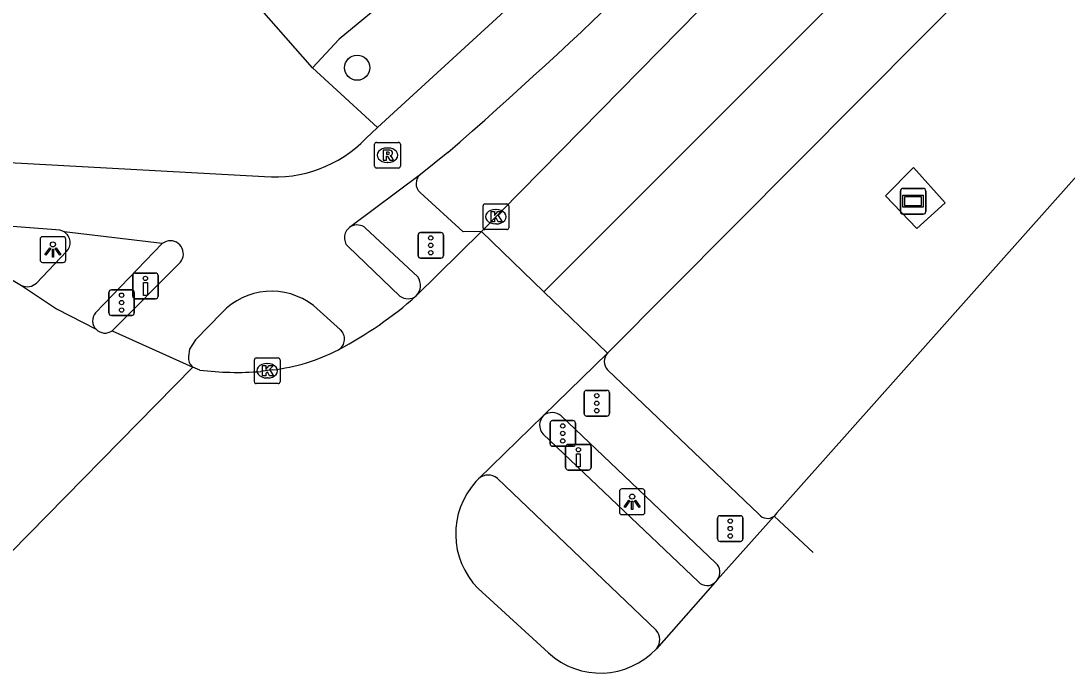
# Model space of a CAD drawing. Extents: x 159040 to 160094, y 381214 to 382518.
# Drawn here: x 159530.64 to 159571.35, y 381572.9 to 381598.29 of the extents above; entities that cross this region are included whole.
import ezdxf

# ---------------------------------------------------------------- set-up
doc = ezdxf.new("R2010")
doc.units = 0
for name, color, linetype in [('IMGEO_Berm_groen', 7, 'Continuous'), ('IMGEO_Boom', 7, 'Continuous'), ('IMGEO_Drukknoppaal', 7, 'Continuous'), ('IMGEO_Fietspad_gesloten', 7, 'Continuous'), ('IMGEO_Kolk', 7, 'Continuous'), ('IMGEO_Lichtpunt', 7, 'Continuous'), ('IMGEO_Reclamebord', 7, 'Continuous'), ('IMGEO_Rijbaan_lokaal_gesloten', 7, 'Continuous'), ('IMGEO_Rijbaan_regionaal_gesloten', 7, 'Continuous'), ('IMGEO_Rioolput', 7, 'Continuous'), ('IMGEO_Verkeersregelinstallatiepaal', 7, 'Continuous'), ('IMGEO_Voetpad_open', 7, 'Continuous')]:
    doc.layers.add(name, color=color, linetype=linetype)

msp = doc.modelspace()

# ---------------------------------------------------------------- linework, layer by layer
at = {"layer": 'IMGEO_Berm_groen'}
msp.add_lwpolyline([(159566.606, 381591.211), (159565.497, 381590.214), (159564.277, 381591.477), (159565.376, 381592.583), (159566.606, 381591.211)], dxfattribs=at)
at = {"layer": 'IMGEO_Boom'}
msp.add_circle((159543.723, 381596.468), 0.489, dxfattribs=at)
at = {"layer": 'IMGEO_Drukknoppaal'}
for p, q in [((159534.987, 381587.576), (159534.987, 381588.376)), ((159534.987, 381588.376), (159534.987, 381587.576)), ((159535.087, 381588.476), (159535.877, 381588.476)), ((159535.877, 381588.476), (159535.087, 381588.476)), ((159535.977, 381588.376), (159535.977, 381587.576)), ((159535.977, 381587.576), (159535.977, 381588.376)), ((159535.877, 381587.476), (159535.087, 381587.476)), ((159535.087, 381587.476), (159535.877, 381587.476)), ((159551.835, 381580.907), (159551.835, 381581.707)), ((159551.835, 381581.707), (159551.835, 381580.907)), ((159551.935, 381581.807), (159552.725, 381581.807)), ((159552.725, 381581.807), (159551.935, 381581.807)), ((159552.825, 381581.707), (159552.825, 381580.907)), ((159552.825, 381580.907), (159552.825, 381581.707)), ((159552.725, 381580.807), (159551.935, 381580.807)), ((159551.935, 381580.807), (159552.725, 381580.807))]:
    msp.add_line(p, q, dxfattribs=at)
for points in [[(159535.557, 381588.101), (159535.557, 381587.601), (159535.407, 381587.601), (159535.407, 381588.101), (159535.557, 381588.101)], [(159552.405, 381581.432), (159552.405, 381580.932), (159552.255, 381580.932), (159552.255, 381581.432), (159552.405, 381581.432)]]:
    msp.add_lwpolyline(points, dxfattribs=at)
for centre in [(159535.482, 381588.266), (159552.33, 381581.597)]:
    msp.add_circle(centre, 0.085, dxfattribs=at)
for centre, start, end in [((159535.087, 381588.376), 90, 180), ((159535.087, 381588.376), 90, 180), ((159535.877, 381588.376), 0, 90), ((159535.877, 381588.376), 360, 90), ((159535.087, 381587.576), 180, 270), ((159535.087, 381587.576), 180, 270), ((159535.877, 381587.576), 270, 0), ((159535.877, 381587.576), 270, 0), ((159551.935, 381581.707), 90, 180), ((159551.935, 381581.707), 90, 180), ((159552.725, 381581.707), 0, 90), ((159552.725, 381581.707), 360, 90), ((159551.935, 381580.907), 180, 270), ((159551.935, 381580.907), 180, 270), ((159552.725, 381580.907), 270, 0), ((159552.725, 381580.907), 270, 0)]:
    msp.add_arc(centre, 0.1, start, end, dxfattribs=at)
at = {"layer": 'IMGEO_Fietspad_gesloten'}
for points in [[(159544.509, 381594.138), (159551.154, 381600.241), (159553.852, 381602.863), (159558.941, 381607.909), (159565.184, 381614.452), (159576.437, 381626.443)], [(159544.059, 381593.709), (159544.509, 381594.138)], [(159547.255, 381593.166), (159546.181, 381592.313)], [(159528.038, 381592.89), (159540.118, 381592.233)], [(159546.181, 381592.313), (159543.475, 381590.281)], [(159532.324, 381590.074), (159532.17, 381590.14), (159528.443, 381590.431)], [(159536.134, 381589.625), (159532.324, 381590.074)], [(159536.293, 381589.709), (159536.134, 381589.625)], [(159543.371, 381589.503), (159545.384, 381587.579)], [(159534.191, 381586.231), (159536.843, 381588.897)], [(159538.45, 381586.924), (159537.427, 381585.878), (159537.195, 381585.514), (159537.163, 381585.233)], [(159543.068, 381586.269), (159542.018, 381587.208)], [(159550.956, 381582.201), (159557, 381576.454)], [(159555.364, 381574.571), (159549.184, 381580.478)]]:
    msp.add_lwpolyline(points, dxfattribs=at)
for centre, radius, start, end in [((159407.212, 381752.978), 212.49, 311.22795, 316.72379), ((159540.526, 381597.143), 4.926, 265.2475, 315.8168), ((159543.723, 381589.852), 0.496, 120.0691, 224.703), ((159536.447, 381589.221), 0.512, 320.6627, 107.56), ((159540.389, 381585.12), 2.648, 52.0386, 137.0633), ((159545.7, 381587.997), 0.524, 232.9169, 308.1573), ((159542.745, 381585.905), 0.486, 301.8392, 48.4505), ((159537.632, 381585.17), 0.473, 172.341, 229.5705), ((159551.369, 381582.556), 0.545, 136.5629, 220.6082), ((159548.823, 381580.064), 0.549, 48.9328, 133.396), ((159557.333, 381576.771), 0.46, 223.5494, 314.3515), ((159554.934, 381574.206), 0.564, 321.2672, 40.3287)]:
    msp.add_arc(centre, radius, start, end, dxfattribs=at)
at = {"layer": 'IMGEO_Kolk'}
for p, q in [((159548.621, 381590.241), (159548.621, 381591.093)), ((159548.696, 381591.167), (159549.548, 381591.167)), ((159549.622, 381591.093), (159549.622, 381590.241)), ((159549.109, 381590.947), (159549.134, 381590.947)), ((159549.548, 381590.167), (159548.696, 381590.167)), ((159549.132, 381590.387), (159549.107, 381590.387)), ((159539.723, 381584.245), (159539.723, 381585.097)), ((159539.798, 381585.171), (159540.65, 381585.171)), ((159540.211, 381584.951), (159540.236, 381584.951)), ((159540.724, 381585.097), (159540.724, 381584.245)), ((159540.65, 381584.171), (159539.798, 381584.171)), ((159540.234, 381584.391), (159540.209, 381584.391))]:
    msp.add_line(p, q, dxfattribs=at)
for points in [[(159548.621, 381590.241), (159548.621, 381591.093)], [(159548.696, 381591.167), (159549.548, 381591.167)], [(159549.622, 381591.093), (159549.622, 381590.241)], [(159548.942, 381590.867), (159549.065, 381590.867), (159549.065, 381590.716), (159549.195, 381590.867), (159549.359, 381590.867), (159549.213, 381590.716), (159549.366, 381590.467), (159549.214, 381590.467), (159549.129, 381590.631), (159549.065, 381590.564), (159549.065, 381590.467), (159548.942, 381590.467), (159548.942, 381590.867)], [(159549.548, 381590.167), (159548.696, 381590.167)], [(159539.723, 381584.245), (159539.723, 381585.097)], [(159539.798, 381585.171), (159540.65, 381585.171)], [(159540.724, 381585.097), (159540.724, 381584.245)], [(159540.044, 381584.871), (159540.167, 381584.871), (159540.167, 381584.72), (159540.297, 381584.871), (159540.461, 381584.871), (159540.315, 381584.72), (159540.468, 381584.471), (159540.316, 381584.471), (159540.231, 381584.635), (159540.167, 381584.568), (159540.167, 381584.471), (159540.044, 381584.471), (159540.044, 381584.871)], [(159540.65, 381584.171), (159539.798, 381584.171)]]:
    msp.add_lwpolyline(points, dxfattribs=at)
for centre, start, end in [((159548.698, 381591.091), 91.552, 178.448), ((159548.698, 381591.091), 91.552, 178.448), ((159549.546, 381591.091), 1.552, 88.448), ((159549.546, 381591.091), 1.552, 88.448), ((159548.698, 381590.243), 181.552, 268.448), ((159548.698, 381590.243), 181.552, 268.448), ((159549.546, 381590.243), 271.552, 358.448), ((159549.546, 381590.243), 271.552, 358.448), ((159539.8, 381585.095), 91.552, 178.448), ((159539.8, 381585.095), 91.552, 178.448), ((159540.648, 381585.095), 1.552, 88.448), ((159540.648, 381585.095), 1.552, 88.448), ((159539.8, 381584.247), 181.552, 268.448), ((159539.8, 381584.247), 181.552, 268.448), ((159540.648, 381584.247), 271.552, 358.448), ((159540.648, 381584.247), 271.552, 358.448)]:
    msp.add_arc(centre, 0.0765, start, end, dxfattribs=at)
for centre, major_axis, ratio, start_param, end_param in [((159549.108, 381590.667), (-0.387, 0.002), 0.722429, 4.712389, 7.853982), ((159549.133, 381590.667), (-0.39, 0.002), 0.717154, 1.570796, 4.712389), ((159540.21, 381584.671), (-0.387, 0.002), 0.722429, 4.712389, 7.853982), ((159540.235, 381584.671), (-0.39, 0.002), 0.717154, 1.570796, 4.712389)]:
    msp.add_ellipse(centre, major_axis=major_axis, ratio=ratio, start_param=start_param, end_param=end_param, dxfattribs=at)
at = {"layer": 'IMGEO_Lichtpunt'}
for p, q in [((159531.385, 381589.793), (159531.385, 381588.986)), ((159531.385, 381589.793), (159531.385, 381588.986)), ((159532.287, 381589.888), (159531.479, 381589.888)), ((159532.287, 381589.888), (159531.479, 381589.888)), ((159532.381, 381588.986), (159532.381, 381589.793)), ((159532.381, 381588.986), (159532.381, 381589.793)), ((159531.479, 381588.892), (159532.287, 381588.892)), ((159531.479, 381588.892), (159532.287, 381588.892)), ((159554.828, 381580.071), (159554.02, 381580.071)), ((159554.828, 381580.071), (159554.02, 381580.071)), ((159553.926, 381579.976), (159553.926, 381579.169)), ((159553.926, 381579.976), (159553.926, 381579.169)), ((159554.922, 381579.169), (159554.922, 381579.976)), ((159554.922, 381579.169), (159554.922, 381579.976)), ((159554.02, 381579.075), (159554.828, 381579.075)), ((159554.02, 381579.075), (159554.828, 381579.075))]:
    msp.add_line(p, q, dxfattribs=at)
for points in [[(159531.759, 381589.457), (159531.798, 381589.429), (159531.61, 381589.167), (159531.572, 381589.194), (159531.759, 381589.457)], [(159531.861, 381589.409), (159531.908, 381589.409), (159531.908, 381589.087), (159531.861, 381589.087), (159531.861, 381589.409)], [(159531.971, 381589.429), (159532.009, 381589.456), (159532.196, 381589.194), (159532.157, 381589.166), (159531.971, 381589.429)], [(159554.3, 381579.64), (159554.339, 381579.612), (159554.151, 381579.35), (159554.113, 381579.377), (159554.3, 381579.64)], [(159554.402, 381579.592), (159554.449, 381579.592), (159554.449, 381579.27), (159554.402, 381579.27), (159554.402, 381579.592)], [(159554.512, 381579.612), (159554.55, 381579.639), (159554.737, 381579.377), (159554.698, 381579.349), (159554.512, 381579.612)]]:
    msp.add_lwpolyline(points, dxfattribs=at)
for centre in [(159531.884, 381589.591), (159554.425, 381579.774)]:
    msp.add_circle(centre, 0.0994, dxfattribs=at)
for centre, start, end in [((159531.479, 381589.793), 90, 180), ((159531.479, 381589.793), 90, 180), ((159532.287, 381589.793), 0, 90), ((159532.287, 381589.793), 0, 90), ((159531.479, 381588.986), 180, 270), ((159531.479, 381588.986), 180, 270), ((159532.287, 381588.986), 270, 0), ((159532.287, 381588.986), 270, 360), ((159554.02, 381579.976), 90, 180), ((159554.02, 381579.976), 90, 180), ((159554.828, 381579.976), 0, 90), ((159554.828, 381579.976), 0, 90), ((159554.02, 381579.169), 180, 270), ((159554.02, 381579.169), 180, 270), ((159554.828, 381579.169), 270, 0), ((159554.828, 381579.169), 270, 360)]:
    msp.add_arc(centre, 0.0946, start, end, dxfattribs=at)
at = {"layer": 'IMGEO_Reclamebord'}
for p, q in [((159564.861, 381590.869), (159564.861, 381591.669)), ((159564.861, 381591.669), (159564.861, 381590.869)), ((159564.961, 381591.769), (159565.751, 381591.769)), ((159565.751, 381591.769), (159564.961, 381591.769)), ((159565.851, 381591.669), (159565.851, 381590.869)), ((159565.851, 381590.869), (159565.851, 381591.669)), ((159565.751, 381590.769), (159564.961, 381590.769)), ((159564.961, 381590.769), (159565.751, 381590.769))]:
    msp.add_line(p, q, dxfattribs=at)
for points in [[(159564.962, 381591.501), (159565.75, 381591.501), (159565.75, 381591.037), (159564.962, 381591.037), (159564.962, 381591.501)], [(159565.027, 381591.436), (159565.027, 381591.102), (159565.685, 381591.102), (159565.685, 381591.436), (159565.027, 381591.436)]]:
    msp.add_lwpolyline(points, dxfattribs=at)
for centre, start, end in [((159564.961, 381591.669), 90, 180), ((159564.961, 381591.669), 90, 180), ((159565.751, 381591.669), 0, 90), ((159565.751, 381591.669), 360, 90), ((159564.961, 381590.869), 180, 270), ((159564.961, 381590.869), 180, 270), ((159565.751, 381590.869), 270, 0), ((159565.751, 381590.869), 270, 0)]:
    msp.add_arc(centre, 0.1, start, end, dxfattribs=at)
at = {"layer": 'IMGEO_Rijbaan_lokaal_gesloten'}
for points in [[(159528.143, 381589.487), (159530.665, 381587.988)], [(159530.665, 381587.988), (159532.018, 381587.087), (159533.561, 381586.287)], [(159534.191, 381586.231), (159537.325, 381584.81)]]:
    msp.add_lwpolyline(points, dxfattribs=at)
msp.add_arc((159533.908, 381586.616), 0.478, 223.5176, 306.3232, dxfattribs=at)
at = {"layer": 'IMGEO_Rijbaan_regionaal_gesloten'}
for points in [[(159550.989, 381587.747), (159574.896, 381611.663), (159586.667, 381624.085), (159600.138, 381638.3), (159630.229, 381670.866), (159648.315, 381690.343), (159678.405, 381722.986), (159710.343, 381757.399), (159745.744, 381795.892), (159750.398, 381800.912), (159785.146, 381838.389), (159826.472, 381884.273), (159839.399, 381899.421)], [(159841.852, 381897.063), (159823.914, 381875.971), (159819.971, 381871.423), (159815.888, 381866.888), (159752.856, 381798.613), (159599.558, 381632.564), (159592.645, 381625.218), (159589.007, 381621.449), (159578.07, 381610.115), (159553.466, 381585.359)], [(159791.175, 381831.318), (159757.203, 381794.546), (159670.38, 381700.568), (159617.338, 381643.288), (159599.599, 381623.605), (159593.339, 381616.569), (159585.926, 381608.237), (159560.056, 381579.137), (159559.945, 381579.013)], [(159548.557, 381590.096), (159577.828, 381619.868), (159584.212, 381626.557), (159584.336, 381626.71), (159584.722, 381627.184), (159584.829, 381627.362)], [(159548.557, 381590.096), (159546.024, 381587.585)], [(159550.989, 381587.747), (159548.557, 381590.096)], [(159553.466, 381585.359), (159550.989, 381587.747)], [(159550.974, 381582.93), (159553.466, 381585.359)], [(159537.325, 381584.81), (159529.519, 381576.877)], [(159537.601, 381584.699), (159537.325, 381584.81)], [(159540.42, 381584.705), (159539.97, 381584.643)], [(159548.446, 381580.463), (159550.974, 381582.93)], [(159548.346, 381580.36), (159548.446, 381580.463)], [(159559.945, 381579.013), (159557.749, 381576.549)], [(159559.945, 381579.013), (159561.472, 381577.6)], [(159557.655, 381576.442), (159555.374, 381573.853)], [(159557.749, 381576.549), (159557.655, 381576.442)], [(159551.162, 381573.687), (159548.426, 381576.199)]]:
    msp.add_lwpolyline(points, dxfattribs=at)
for centre, radius, start, end in [((159535.407, 381599.686), 16.098, 298.1499, 311.2621), ((159539.546, 381592.202), 7.548, 276.651, 297.2517), ((159539.066, 381596.531), 11.923, 262.9425, 274.3492), ((159550.579, 381578.322), 3.023, 137.6035, 224.5993), ((159553.184, 381575.905), 3.001, 227.6446, 316.8692)]:
    msp.add_arc(centre, radius, start, end, dxfattribs=at)
at = {"layer": 'IMGEO_Rioolput'}
for p, q in [((159544.403, 381592.637), (159544.403, 381593.489)), ((159544.478, 381593.563), (159545.33, 381593.563)), ((159545.404, 381593.489), (159545.404, 381592.637)), ((159544.891, 381593.343), (159544.916, 381593.343)), ((159544.914, 381592.783), (159544.889, 381592.783)), ((159545.33, 381592.563), (159544.478, 381592.563))]:
    msp.add_line(p, q, dxfattribs=at)
for points in [[(159544.403, 381592.637), (159544.403, 381593.489)], [(159544.478, 381593.563), (159545.33, 381593.563)], [(159545.404, 381593.489), (159545.404, 381592.637)], [(159544.992, 381593.261), (159544.74, 381593.263), (159544.74, 381592.863)], [(159544.74, 381592.863), (159544.864, 381592.863), (159544.864, 381593.025), (159544.875, 381593.025)], [(159544.918, 381593.182), (159544.864, 381593.182), (159544.864, 381593.101)], [(159544.864, 381593.101), (159544.916, 381593.101)], [(159544.922, 381592.996), (159544.993, 381592.863), (159545.133, 381592.863), (159545.068, 381592.989)], [(159545.33, 381592.563), (159544.478, 381592.563)]]:
    msp.add_lwpolyline(points, dxfattribs=at)
for centre, radius, start, end in [((159544.48, 381593.487), 0.0765, 91.552, 178.448), ((159544.48, 381593.487), 0.0765, 91.552, 178.448), ((159545.328, 381593.487), 0.0765, 1.552, 88.448), ((159545.328, 381593.487), 0.0765, 1.552, 88.448), ((159544.874, 381592.972), 0.0533, 26.0293, 88.6989), ((159544.9, 381593.29), 0.19, 274.7715, 282.9687), ((159544.924, 381593.086), 0.0964, 77.0061, 93.1865), ((159544.938, 381593.143), 0.0378, 276.6634, 79.6772), ((159544.991, 381593.151), 0.109, 350.3612, 89.416), ((159544.989, 381593.151), 0.112, 277.5842, 350.9817), ((159544.973, 381592.936), 0.108, 29.5134, 73.7905), ((159544.48, 381592.639), 0.0765, 181.552, 268.448), ((159544.48, 381592.639), 0.0765, 181.552, 268.448), ((159545.328, 381592.639), 0.0765, 271.552, 358.448), ((159545.328, 381592.639), 0.0765, 271.552, 358.448)]:
    msp.add_arc(centre, radius, start, end, dxfattribs=at)
for centre, major_axis, ratio, start_param, end_param in [((159544.89, 381593.063), (-0.387, 0.002), 0.722429, 4.712389, 7.853982), ((159544.915, 381593.063), (-0.39, 0.002), 0.717154, 1.570796, 4.712389)]:
    msp.add_ellipse(centre, major_axis=major_axis, ratio=ratio, start_param=start_param, end_param=end_param, dxfattribs=at)
at = {"layer": 'IMGEO_Verkeersregelinstallatiepaal'}
for p, q in [((159546.09, 381589.154), (159546.09, 381589.954)), ((159546.09, 381589.954), (159546.09, 381589.154)), ((159546.19, 381590.054), (159546.98, 381590.054)), ((159546.98, 381590.054), (159546.19, 381590.054)), ((159547.08, 381589.954), (159547.08, 381589.154)), ((159547.08, 381589.154), (159547.08, 381589.954)), ((159546.98, 381589.054), (159546.19, 381589.054)), ((159546.19, 381589.054), (159546.98, 381589.054)), ((159534.061, 381586.923), (159534.061, 381587.723)), ((159534.061, 381587.723), (159534.061, 381586.923)), ((159534.161, 381587.823), (159534.951, 381587.823)), ((159534.951, 381587.823), (159534.161, 381587.823)), ((159535.051, 381587.723), (159535.051, 381586.923)), ((159535.051, 381586.923), (159535.051, 381587.723)), ((159534.951, 381586.823), (159534.161, 381586.823)), ((159534.161, 381586.823), (159534.951, 381586.823)), ((159552.55, 381583.008), (159552.55, 381583.808)), ((159552.55, 381583.808), (159552.55, 381583.008)), ((159552.65, 381583.908), (159553.44, 381583.908)), ((159553.44, 381583.908), (159552.65, 381583.908)), ((159553.54, 381583.808), (159553.54, 381583.008)), ((159553.54, 381583.008), (159553.54, 381583.808)), ((159553.44, 381582.908), (159552.65, 381582.908)), ((159552.65, 381582.908), (159553.44, 381582.908)), ((159551.229, 381581.832), (159551.229, 381582.632)), ((159551.229, 381582.632), (159551.229, 381581.832)), ((159551.329, 381582.732), (159552.119, 381582.732)), ((159552.119, 381582.732), (159551.329, 381582.732)), ((159552.219, 381582.632), (159552.219, 381581.832)), ((159552.219, 381581.832), (159552.219, 381582.632)), ((159552.119, 381581.732), (159551.329, 381581.732)), ((159551.329, 381581.732), (159552.119, 381581.732)), ((159557.746, 381578.13), (159557.746, 381578.93)), ((159557.746, 381578.93), (159557.746, 381578.13)), ((159557.846, 381579.03), (159558.636, 381579.03)), ((159558.636, 381579.03), (159557.846, 381579.03)), ((159558.736, 381578.93), (159558.736, 381578.13)), ((159558.736, 381578.13), (159558.736, 381578.93)), ((159558.636, 381578.03), (159557.846, 381578.03)), ((159557.846, 381578.03), (159558.636, 381578.03))]:
    msp.add_line(p, q, dxfattribs=at)
for centre in [(159546.585, 381589.844), (159546.585, 381589.554), (159546.585, 381589.264), (159534.556, 381587.613), (159534.556, 381587.323), (159534.556, 381587.033), (159553.045, 381583.698), (159553.045, 381583.408), (159553.045, 381583.118), (159551.724, 381582.522), (159551.724, 381582.232), (159551.724, 381581.942), (159558.241, 381578.82), (159558.241, 381578.53), (159558.241, 381578.24)]:
    msp.add_circle(centre, 0.085, dxfattribs=at)
for centre, start, end in [((159546.19, 381589.954), 90, 180), ((159546.19, 381589.954), 90, 180), ((159546.98, 381589.954), 0, 90), ((159546.98, 381589.954), 360, 90), ((159546.19, 381589.154), 180, 270), ((159546.19, 381589.154), 180, 270), ((159546.98, 381589.154), 270, 0), ((159546.98, 381589.154), 270, 0), ((159534.161, 381587.723), 90, 180), ((159534.161, 381587.723), 90, 180), ((159534.951, 381587.723), 0, 90), ((159534.951, 381587.723), 360, 90), ((159534.161, 381586.923), 180, 270), ((159534.161, 381586.923), 180, 270), ((159534.951, 381586.923), 270, 0), ((159534.951, 381586.923), 270, 0), ((159552.65, 381583.808), 90, 180), ((159552.65, 381583.808), 90, 180), ((159553.44, 381583.808), 0, 90), ((159553.44, 381583.808), 360, 90), ((159552.65, 381583.008), 180, 270), ((159552.65, 381583.008), 180, 270), ((159553.44, 381583.008), 270, 0), ((159553.44, 381583.008), 270, 0), ((159551.329, 381582.632), 90, 180), ((159551.329, 381582.632), 90, 180), ((159552.119, 381582.632), 0, 90), ((159552.119, 381582.632), 360, 90), ((159551.329, 381581.832), 180, 270), ((159551.329, 381581.832), 180, 270), ((159552.119, 381581.832), 270, 0), ((159552.119, 381581.832), 270, 0), ((159557.846, 381578.93), 90, 180), ((159557.846, 381578.93), 90, 180), ((159558.636, 381578.93), 0, 90), ((159558.636, 381578.93), 360, 90), ((159557.846, 381578.13), 180, 270), ((159557.846, 381578.13), 180, 270), ((159558.636, 381578.13), 270, 0), ((159558.636, 381578.13), 270, 0)]:
    msp.add_arc(centre, 0.1, start, end, dxfattribs=at)
at = {"layer": 'IMGEO_Voetpad_open'}
for points in [[(159589.015, 381644.721), (159585.499, 381640.939), (159577.744, 381632.901), (159575.665, 381630.746), (159569.368, 381624.177), (159558.565, 381613.085), (159548.645, 381602.999), (159545.161, 381599.355), (159543.018, 381597.584), (159541.982, 381596.459)], [(159541.982, 381596.459), (159539.905, 381598.822)], [(159544.509, 381594.138), (159541.982, 381596.459)], [(159548.557, 381590.096), (159547.849, 381590.074), (159546.168, 381591.611)], [(159544.053, 381590.222), (159546.077, 381588.323)], [(159533.539, 381586.922), (159536.134, 381589.625)], [(159532.41, 381589.311), (159531.248, 381588.087)], [(159559.356, 381579.087), (159553.461, 381584.704)], [(159551.663, 381582.921), (159557.685, 381577.182)]]:
    msp.add_lwpolyline(points, dxfattribs=at)
for centre, radius, start, end in [((159546.484, 381591.956), 0.468, 130.334, 227.5441), ((159543.723, 381589.852), 0.496, 48.2992, 120.0441), ((159532.055, 381589.657), 0.496, 315.6648, 57.1969), ((159545.616, 381587.985), 0.572, 315.5597, 36.2249), ((159530.88, 381588.486), 0.542, 246.5932, 312.6819), ((159533.906, 381586.617), 0.477, 140.2569, 223.7116), ((159553.832, 381585.029), 0.493, 137.9348, 221.1905), ((159551.313, 381582.493), 0.553, 50.694, 127.8092), ((159559.688, 381579.351), 0.425, 218.4826, 307.1955), ((159557.375, 381576.831), 0.468, 322.9855, 48.5612)]:
    msp.add_arc(centre, radius, start, end, dxfattribs=at)

doc.saveas('drawing.dxf')
